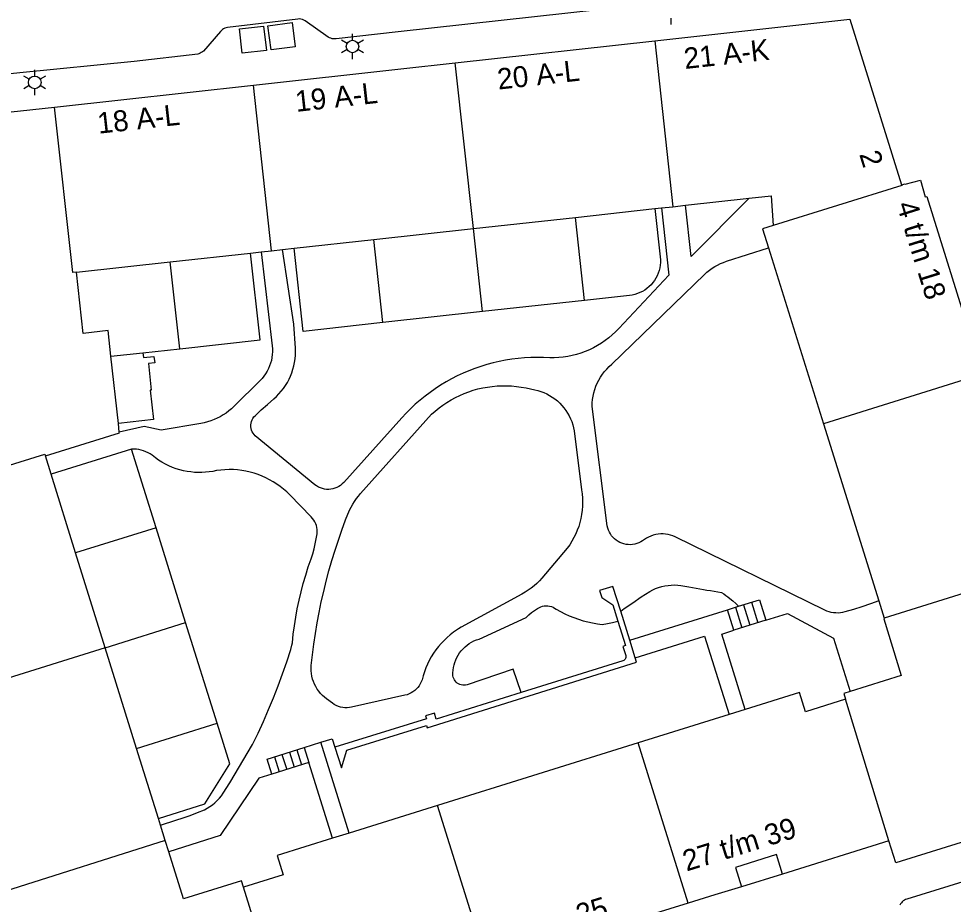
# Model space of a CAD drawing. Extents: x 122462 to 123306, y 485548 to 486417.
# Drawn here: x 122670.3 to 122737.2, y 485938.7 to 486002 of the extents above; entities that cross this region are included whole.
import ezdxf

# ---------------------------------------------------------------- set-up
doc = ezdxf.new("R2010")
doc.units = 0
for name, color, linetype in [('Level 1', 7, 'Continuous'), ('Level 11', 7, 'Continuous'), ('Level 17', 7, 'Continuous'), ('Level 19', 7, 'Continuous'), ('Level 21', 7, 'Continuous'), ('Level 22', 7, 'Continuous'), ('Level 23', 7, 'Continuous'), ('Level 31', 7, 'Continuous'), ('Level 33', 7, 'Continuous'), ('Level 4', 7, 'Continuous'), ('Level 42', 7, 'Continuous'), ('Level 50', 7, 'Continuous'), ('Level 58', 7, 'Continuous')]:
    doc.layers.add(name, color=color, linetype=linetype)

msp = doc.modelspace()

# ---------------------------------------------------------------- linework, layer by layer
at = {"layer": 'Level 1'}
for p, q in [((122701.563, 485998.868), (122715.819, 486000.446)), ((122672.913, 485995.711), (122687.126, 485997.276)), ((122716.302, 485988.493), (122717.123, 485988.583)), ((122717.123, 485988.583), (122718.013, 485988.681)), ((122718.013, 485988.681), (122722.584, 485989.183)), ((122710.158, 485987.817), (122715.841, 485988.442)), ((122715.841, 485988.442), (122716.302, 485988.493)), ((122702.866, 485987.015), (122710.158, 485987.817)), ((122695.737, 485986.231), (122702.866, 485987.015)), ((122690.035, 485985.605), (122695.737, 485986.231)), ((122681.174, 485984.63), (122686.925, 485985.263)), ((122686.925, 485985.263), (122687.682, 485985.346)), ((122687.682, 485985.346), (122688.429, 485985.428)), ((122688.429, 485985.428), (122689.218, 485985.515)), ((122689.218, 485985.515), (122690.035, 485985.605)), ((122723.951, 485985.636), (122727.883, 485973.057)), ((122674.468, 485983.893), (122681.174, 485984.63)), ((122677.469, 485973.079), (122676.939, 485977.888)), ((122677.538, 485972.451), (122677.469, 485973.079)), ((122727.883, 485973.057), (122731.845, 485960.385)), ((122672.653, 485969.453), (122672.248, 485970.752)), ((122674.409, 485963.827), (122672.653, 485969.453)), ((122676.528, 485957.037), (122674.409, 485963.827)), ((122731.845, 485960.385), (122732.227, 485959.162)), ((122678.772, 485949.843), (122676.528, 485957.037)), ((122722.299, 485952.618), (122721.138, 485952.256)), ((122721.138, 485952.256), (122714.638, 485950.228)), ((122680.336, 485944.831), (122678.772, 485949.843)), ((122714.638, 485950.228), (122700.301, 485945.756)), ((122700.301, 485945.756), (122693.968, 485943.78)), ((122680.486, 485944.351), (122680.336, 485944.831)), ((122680.826, 485943.261), (122680.486, 485944.351)), ((122681.078, 485942.452), (122680.826, 485943.261)), ((122693.968, 485943.78), (122692.786, 485943.411)), ((122718.211, 485938.773), (122703.855, 485934.363))]:
    msp.add_line(p, q, dxfattribs=at)
for points in [[(122715.819, 486000.446), (122729.769, 486001.989), (122733.475, 485990.149)], [(122687.126, 485997.276), (122697.671, 485998.437), (122701.563, 485998.868)], [(122661.811, 485994.499), (122663.165, 485994.647), (122672.913, 485995.711)], [(122733.475, 485990.149), (122733.73, 485990.221), (122733.739, 485990.192), (122734.831, 485990.479), (122735.166, 485989.288), (122735.272, 485989.314), (122739.244, 485976.609)], [(122722.584, 485989.183), (122724.156, 485989.356), (122724.293, 485987.226)], [(122724.293, 485987.226), (122723.529, 485986.987), (122723.951, 485985.636)], [(122676.939, 485977.888), (122676.738, 485979.716), (122674.949, 485979.519), (122674.468, 485983.893)], [(122672.248, 485970.752), (122677.543, 485972.403), (122677.538, 485972.451)], [(122743.588, 485962.714), (122745.253, 485963.226), (122750.287, 485947.026), (122733.067, 485941.644), (122732.551, 485943.237)], [(122732.227, 485959.162), (122732.238, 485959.127), (122732.2, 485959.116), (122733.448, 485955.048), (122729.797, 485953.91)], [(122729.474, 485953.348), (122726.61, 485952.454), (122726.181, 485953.829), (122722.299, 485952.618)], [(122729.797, 485953.91), (122729.343, 485953.768), (122729.474, 485953.348)], [(122692.786, 485943.411), (122688.836, 485942.179), (122689.265, 485940.804), (122686.414, 485939.914)], [(122732.551, 485943.237), (122724.952, 485940.854), (122724.522, 485942.239), (122721.603, 485941.332), (122722.033, 485939.947), (122720.122, 485939.36), (122718.211, 485938.773)], [(122686.414, 485939.914), (122686.271, 485940.376), (122682.129, 485939.083), (122681.078, 485942.452)]]:
    msp.add_lwpolyline(points, dxfattribs=at)
at = {"layer": 'Level 11'}
msp.add_line((122724.952, 485940.854), (122722.033, 485939.947), dxfattribs=at)
at = {"layer": 'Level 17'}
for points in [[(122716.972, 486003.236), (122697.482, 486001.086), (122693.035, 486000.595), (122692.939, 486000.583), (122692.842, 486000.584), (122692.746, 486000.597), (122692.653, 486000.624), (122692.565, 486000.663), (122692.482, 486000.713), (122690.822, 486001.872), (122690.73, 486001.928), (122690.631, 486001.97), (122690.527, 486001.997), (122690.42, 486002.01), (122690.312, 486002.006), (122685.268, 486001.405), (122685.172, 486001.385), (122685.08, 486001.353), (122684.991, 486001.311), (122684.909, 486001.258), (122684.834, 486001.195), (122684.767, 486001.124), (122683.546, 485999.715), (122683.477, 485999.653), (122683.401, 485999.599), (122683.32, 485999.555), (122683.233, 485999.522), (122683.143, 485999.499), (122678.608, 485998.974), (122670.43, 485998.159), (122667.713, 485997.877)], [(122748.86, 485943.702), (122733.852, 485939.063), (122733.761, 485939.029), (122733.675, 485938.984), (122733.595, 485938.929), (122733.522, 485938.864), (122733.457, 485938.791), (122733.402, 485938.711), (122733.357, 485938.625)]]:
    msp.add_lwpolyline(points, dxfattribs=at)
at = {"layer": 'Level 19'}
for p, q in [((122710.811, 485981.877), (122710.158, 485987.817)), ((122703.519, 485981.076), (122702.866, 485987.015)), ((122696.39, 485980.292), (122695.737, 485986.231)), ((122681.856, 485978.428), (122681.174, 485984.63)), ((122680.161, 485965.622), (122674.409, 485963.827)), ((122714.037, 485957.572), (122721.025, 485959.756)), ((122676.528, 485957.037), (122682.281, 485958.832)), ((122678.772, 485949.843), (122684.525, 485951.638)), ((122693.968, 485943.78), (122691.942, 485950.274)), ((122692.786, 485943.411), (122691.097, 485948.824))]:
    msp.add_line(p, q, dxfattribs=at)
for points in [[(122722.584, 485989.183), (122718.43, 485985.029), (122718.013, 485988.681)], [(122716.302, 485988.493), (122716.83, 485983.689), (122713.25, 485979.86), (122713.023, 485979.628), (122712.784, 485979.408), (122712.535, 485979.2), (122712.276, 485979.005), (122712.008, 485978.822), (122711.731, 485978.653), (122711.446, 485978.498), (122711.153, 485978.356), (122710.855, 485978.23), (122710.55, 485978.118), (122710.24, 485978.021), (122709.926, 485977.94), (122709.608, 485977.874), (122709.287, 485977.824), (122708.965, 485977.79), (122708.641, 485977.771), (122708.316, 485977.769), (122707.862, 485977.792), (122707.408, 485977.799), (122706.954, 485977.791), (122706.5, 485977.766), (122706.048, 485977.726), (122705.597, 485977.67), (122705.149, 485977.598), (122704.703, 485977.511), (122704.26, 485977.408), (122703.822, 485977.29), (122703.387, 485977.157), (122702.958, 485977.009), (122702.534, 485976.845), (122702.116, 485976.668), (122701.705, 485976.475), (122701.3, 485976.268), (122700.903, 485976.048), (122700.514, 485975.814), (122700.133, 485975.566), (122699.761, 485975.305), (122699.399, 485975.031), (122699.046, 485974.745), (122698.704, 485974.447), (122698.372, 485974.137), (122698.051, 485973.815), (122697.741, 485973.483), (122693.586, 485968.858), (122693.478, 485968.75), (122693.361, 485968.653), (122693.233, 485968.569), (122693.099, 485968.499), (122692.957, 485968.442), (122692.811, 485968.4), (122692.661, 485968.373), (122692.509, 485968.361), (122692.356, 485968.365), (122692.205, 485968.384), (122692.057, 485968.418), (122691.913, 485968.468), (122691.774, 485968.531), (122691.643, 485968.609), (122691.52, 485968.699), (122687.256, 485972.191), (122687.172, 485972.282), (122687.1, 485972.383), (122687.041, 485972.491), (122686.996, 485972.606), (122686.965, 485972.726), (122686.949, 485972.849), (122686.949, 485972.973), (122686.964, 485973.096), (122686.993, 485973.216), (122687.038, 485973.331), (122687.096, 485973.44), (122687.168, 485973.541), (122687.251, 485973.633), (122687.686, 485974.044), (122688.129, 485974.445), (122688.581, 485974.837), (122688.771, 485975.008), (122688.951, 485975.19), (122689.12, 485975.382), (122689.278, 485975.583), (122689.424, 485975.794), (122689.557, 485976.012), (122689.677, 485976.238), (122689.784, 485976.47), (122689.878, 485976.708), (122689.957, 485976.951), (122690.022, 485977.199), (122690.073, 485977.449), (122690.109, 485977.703), (122690.13, 485977.958), (122690.136, 485978.213), (122690.128, 485978.469), (122690.02, 485980.189), (122689.218, 485985.515)], [(122687.682, 485985.346), (122688.467, 485978.629), (122688.484, 485978.421), (122688.487, 485978.212), (122688.475, 485978.004), (122688.448, 485977.797), (122688.408, 485977.592), (122688.353, 485977.391), (122688.284, 485977.194), (122688.202, 485977.002), (122688.106, 485976.816), (122687.998, 485976.638), (122687.878, 485976.467), (122687.746, 485976.305), (122687.603, 485976.153), (122685.744, 485974.304), (122685.564, 485974.134), (122685.374, 485973.975), (122685.176, 485973.826), (122684.97, 485973.689), (122684.757, 485973.564), (122684.537, 485973.451), (122684.31, 485973.351), (122684.079, 485973.263), (122683.843, 485973.189), (122683.603, 485973.127), (122683.36, 485973.08), (122680.52, 485972.609), (122679.32, 485972.869), (122677.538, 485972.451)], [(122731.845, 485960.385), (122731.243, 485960.17), (122730.637, 485959.967), (122730.027, 485959.776), (122729.413, 485959.596), (122729.255, 485959.558), (122729.095, 485959.534), (122728.933, 485959.522), (122728.77, 485959.523), (122728.609, 485959.538), (122728.449, 485959.566), (122728.292, 485959.607), (122728.138, 485959.66), (122727.99, 485959.726), (122717.29, 485964.978), (122717.125, 485965.045), (122716.955, 485965.099), (122716.781, 485965.14), (122716.604, 485965.166), (122716.426, 485965.179), (122716.248, 485965.177), (122716.07, 485965.161), (122715.894, 485965.131), (122715.721, 485965.087), (122715.552, 485965.029), (122715.388, 485964.958), (122715.231, 485964.875), (122715.08, 485964.779), (122714.956, 485964.687), (122714.824, 485964.606), (122714.685, 485964.539), (122714.54, 485964.485), (122714.391, 485964.445), (122714.239, 485964.419), (122714.084, 485964.407), (122713.93, 485964.41), (122713.776, 485964.428), (122713.625, 485964.46), (122713.478, 485964.507), (122713.335, 485964.566), (122713.199, 485964.64), (122713.07, 485964.725), (122712.95, 485964.822), (122712.84, 485964.931), (122712.74, 485965.049), (122712.652, 485965.176), (122712.577, 485965.311), (122712.514, 485965.452), (122712.465, 485965.598), (122712.43, 485965.749), (122711.34, 485974.299), (122711.349, 485974.544), (122711.373, 485974.788), (122711.412, 485975.031), (122711.466, 485975.27), (122711.535, 485975.506), (122711.619, 485975.736), (122711.716, 485975.961), (122711.828, 485976.18), (122711.953, 485976.391), (122712.091, 485976.594), (122712.241, 485976.788), (122712.403, 485976.973), (122712.576, 485977.146), (122712.76, 485977.309), (122719.388, 485983.738), (122719.558, 485983.893), (122719.736, 485984.039), (122719.922, 485984.174), (122720.116, 485984.297), (122720.317, 485984.41), (122720.524, 485984.511), (122720.736, 485984.6), (122720.953, 485984.676), (122723.951, 485985.636)], [(122679.221, 485978.139), (122679.259, 485977.789), (122680.016, 485977.873), (122680.067, 485977.408), (122679.617, 485977.356), (122679.826, 485975.469), (122679.749, 485975.46), (122679.981, 485973.356), (122677.469, 485973.079)], [(122693.831, 485952.743), (122693.671, 485952.747), (122693.511, 485952.766), (122693.354, 485952.799), (122693.201, 485952.847), (122693.053, 485952.909), (122692.911, 485952.984), (122692.777, 485953.072), (122692.36, 485953.374), (122692.205, 485953.496), (122692.059, 485953.628), (122691.923, 485953.771), (122691.798, 485953.924), (122691.684, 485954.086), (122691.583, 485954.255), (122691.495, 485954.432), (122691.42, 485954.614), (122691.359, 485954.802), (122691.311, 485954.994), (122691.278, 485955.188), (122691.26, 485955.385), (122691.256, 485955.582), (122691.266, 485955.779), (122691.35, 485956.54), (122691.448, 485957.299), (122691.56, 485958.056), (122691.687, 485958.81), (122691.828, 485959.563), (122691.982, 485960.312), (122692.151, 485961.058), (122692.334, 485961.802), (122692.531, 485962.541), (122692.742, 485963.277), (122692.966, 485964.008), (122693.204, 485964.736), (122693.456, 485965.458), (122693.721, 485966.176), (122694, 485966.889), (122694.107, 485967.101), (122694.225, 485967.307), (122694.352, 485967.508), (122694.489, 485967.702), (122694.635, 485967.889), (122694.79, 485968.069), (122699.87, 485973.739), (122700.129, 485973.969), (122700.398, 485974.187), (122700.677, 485974.393), (122700.966, 485974.586), (122701.262, 485974.766), (122701.566, 485974.931), (122701.878, 485975.083), (122702.196, 485975.221), (122702.52, 485975.344), (122702.85, 485975.452), (122703.184, 485975.544), (122703.522, 485975.622), (122703.863, 485975.684), (122704.206, 485975.731), (122704.552, 485975.762), (122704.898, 485975.777), (122705.244, 485975.776), (122705.591, 485975.759), (122705.936, 485975.727), (122706.279, 485975.679), (122706.62, 485975.616), (122707.247, 485975.485), (122707.468, 485975.431), (122707.685, 485975.364), (122707.897, 485975.283), (122708.104, 485975.188), (122708.305, 485975.081), (122708.498, 485974.962), (122708.684, 485974.83), (122708.86, 485974.687), (122709.028, 485974.533), (122709.185, 485974.369), (122709.332, 485974.195), (122709.467, 485974.012), (122709.591, 485973.821), (122709.702, 485973.623), (122709.8, 485973.418), (122709.886, 485973.208), (122709.958, 485972.992), (122710.016, 485972.772), (122710.06, 485972.549), (122710.58, 485968.329), (122710.622, 485968.039), (122710.648, 485967.746), (122710.658, 485967.453), (122710.652, 485967.16), (122710.63, 485966.867), (122710.592, 485966.576), (122710.538, 485966.287), (122710.469, 485966.002), (122710.385, 485965.721), (122710.285, 485965.445), (122710.17, 485965.175), (122710.041, 485964.912), (122709.897, 485964.656), (122709.74, 485964.408)], [(122680.486, 485944.351), (122681.583, 485944.694), (122682.1, 485944.862), (122682.611, 485945.045), (122683.117, 485945.243), (122683.617, 485945.455), (122683.818, 485945.561), (122684.011, 485945.68), (122684.196, 485945.811), (122684.372, 485945.955), (122684.538, 485946.11), (122684.693, 485946.276), (122684.837, 485946.451), (122684.969, 485946.636), (122685.431, 485947.37), (122687.07, 485950.109), (122687.462, 485950.938), (122687.84, 485951.773), (122688.204, 485952.614), (122688.553, 485953.462), (122688.888, 485954.315), (122689.208, 485955.174), (122689.514, 485956.038), (122689.805, 485956.907), (122689.884, 485957.227), (122689.912, 485957.389), (122689.977, 485958.003), (122690.058, 485958.615), (122690.154, 485959.225), (122690.266, 485959.832), (122690.393, 485960.436), (122690.535, 485961.036), (122690.693, 485961.633), (122690.866, 485962.226), (122691.053, 485962.814), (122691.256, 485963.397), (122691.364, 485963.75), (122691.461, 485964.107), (122691.547, 485964.466), (122691.621, 485964.828), (122691.683, 485965.192), (122691.691, 485965.338), (122691.685, 485965.484), (122691.665, 485965.628), (122691.63, 485965.77), (122691.582, 485965.908), (122691.521, 485966.041), (122691.448, 485966.167), (122691.362, 485966.285), (122691.265, 485966.394), (122689.728, 485967.97), (122689.512, 485968.181), (122689.285, 485968.38), (122689.049, 485968.568), (122688.804, 485968.744), (122688.55, 485968.907), (122688.288, 485969.057), (122688.019, 485969.194), (122687.744, 485969.318), (122687.463, 485969.427), (122687.176, 485969.522), (122686.885, 485969.602), (122686.591, 485969.668), (122686.293, 485969.719), (122685.993, 485969.755), (122685.692, 485969.775), (122685.391, 485969.781), (122685.089, 485969.772), (122684.788, 485969.747), (122684.489, 485969.707), (122684.229, 485969.654), (122683.967, 485969.613), (122683.703, 485969.586), (122683.438, 485969.572), (122683.173, 485969.571), (122682.908, 485969.583), (122682.644, 485969.609), (122682.382, 485969.648), (122682.122, 485969.7), (122681.865, 485969.764), (122681.611, 485969.842), (122681.346, 485969.939), (122681.087, 485970.051), (122680.834, 485970.176), (122680.588, 485970.314), (122680.349, 485970.465), (122680.119, 485970.628), (122679.898, 485970.803), (122679.751, 485970.899), (122679.597, 485970.984), (122679.437, 485971.058), (122679.272, 485971.121), (122679.104, 485971.171), (122678.932, 485971.209), (122678.758, 485971.235), (122678.582, 485971.248), (122678.406, 485971.248)], [(122709.74, 485964.408), (122709.57, 485964.169), (122707.749, 485962.024), (122707.574, 485961.828), (122707.389, 485961.642), (122707.194, 485961.466), (122706.99, 485961.3), (122706.778, 485961.145), (122706.558, 485961.002), (122706.331, 485960.87), (122701.98, 485958.499), (122701.794, 485958.388), (122701.435, 485958.145), (122701.2, 485957.963), (122700.974, 485957.769), (122700.758, 485957.565), (122700.553, 485957.349), (122700.359, 485957.124), (122700.176, 485956.889), (122700.006, 485956.645), (122699.848, 485956.393), (122699.703, 485956.133), (122699.571, 485955.867), (122699.452, 485955.594), (122699.348, 485955.315), (122699.258, 485955.032), (122699.182, 485954.744), (122699.126, 485954.598), (122699.057, 485954.457), (122698.975, 485954.324), (122698.88, 485954.199), (122698.775, 485954.084), (122698.659, 485953.979), (122698.534, 485953.885), (122698.4, 485953.803), (122698.259, 485953.735), (122698.113, 485953.679), (122697.962, 485953.638), (122694.15, 485952.779), (122693.992, 485952.753), (122693.831, 485952.743)], [(122713.389, 485959.646), (122713.647, 485959.835), (122714.25, 485960.256), (122714.859, 485960.668), (122715.474, 485961.071), (122715.677, 485961.178), (122715.887, 485961.272), (122716.103, 485961.351), (122716.324, 485961.416), (122716.548, 485961.466), (122716.775, 485961.501), (122717.004, 485961.521), (122717.234, 485961.526), (122717.464, 485961.515), (122717.692, 485961.489), (122718.259, 485961.403), (122719.321, 485961.194), (122719.558, 485961.156), (122719.819, 485961.133), (122720.079, 485961.096), (122720.336, 485961.045), (122720.59, 485960.979), (122720.752, 485960.887), (122720.909, 485960.785), (122721.06, 485960.675), (122721.204, 485960.556), (122721.413, 485960.381), (122721.613, 485960.195), (122721.804, 485960)], [(122706.28, 485953.827), (122705.71, 485955.499), (122702.4, 485954.389), (122702.298, 485954.367), (122702.194, 485954.359), (122702.09, 485954.364), (122701.988, 485954.383), (122701.889, 485954.415), (122701.795, 485954.459), (122701.707, 485954.516), (122701.628, 485954.584), (122701.558, 485954.661), (122701.499, 485954.747), (122701.452, 485954.84), (122701.418, 485954.938), (122701.396, 485955.04), (122701.393, 485955.233), (122701.405, 485955.425), (122701.431, 485955.616), (122701.471, 485955.804), (122701.525, 485955.989), (122701.592, 485956.17), (122701.673, 485956.345), (122701.766, 485956.513), (122701.872, 485956.674), (122701.99, 485956.827), (122702.118, 485956.97), (122702.257, 485957.104), (122702.405, 485957.227), (122702.562, 485957.338), (122702.727, 485957.438), (122702.899, 485957.525), (122703.077, 485957.599), (122703.26, 485957.659), (122706.62, 485959.209), (122706.812, 485959.385), (122707.013, 485959.549), (122707.224, 485959.702), (122707.443, 485959.842), (122707.67, 485959.969), (122707.794, 485960.007), (122707.921, 485960.031), (122708.05, 485960.04), (122708.18, 485960.034), (122708.308, 485960.013), (122708.432, 485959.978), (122708.552, 485959.928), (122708.665, 485959.865), (122708.77, 485959.789), (122709.076, 485959.62), (122709.389, 485959.464), (122709.708, 485959.321), (122710.033, 485959.191), (122710.363, 485959.076), (122710.698, 485958.974), (122711.036, 485958.886), (122711.378, 485958.813), (122711.723, 485958.754), (122712.07, 485958.709), (122712.443, 485958.773), (122712.812, 485958.852), (122713.178, 485958.947)], [(122723.767, 485959.001), (122725.305, 485959.481), (122728.607, 485957.725), (122729.797, 485953.91)], [(122714.432, 485956.309), (122719.391, 485957.856), (122721.138, 485952.256)], [(122722.299, 485952.618), (122720.614, 485958.018), (122721.484, 485958.289)], [(122688.443, 485947.996), (122687.507, 485947.704), (122684.757, 485943.599), (122681.078, 485942.452)]]:
    msp.add_lwpolyline(points, dxfattribs=at)
at = {"layer": 'Level 21'}
for p, q in [((122714.037, 485957.572), (122713.389, 485959.646)), ((122714.432, 485956.309), (122714.037, 485957.572))]:
    msp.add_line(p, q, dxfattribs=at)
for points in [[(122713.389, 485959.646), (122712.833, 485961.425), (122711.876, 485961.126), (122712.032, 485960.628), (122712.818, 485960.097), (122713.178, 485958.947)], [(122713.178, 485958.947), (122713.727, 485957.19), (122713.543, 485957.133), (122713.748, 485956.477), (122713.76, 485956.411), (122713.758, 485956.344), (122713.741, 485956.279), (122713.709, 485956.22), (122713.666, 485956.169), (122713.612, 485956.128), (122713.551, 485956.101), (122706.28, 485953.827)], [(122692.954, 485949.921), (122693.415, 485948.442), (122693.812, 485949.703), (122699.491, 485951.473), (122699.539, 485951.32), (122714.527, 485956.006), (122714.432, 485956.309)], [(122706.28, 485953.827), (122700.199, 485951.926), (122700.065, 485952.353), (122699.442, 485952.158), (122699.503, 485951.962), (122692.954, 485949.921)]]:
    msp.add_lwpolyline(points, dxfattribs=at)
at = {"layer": 'Level 22'}
msp.add_line((122690.76, 485949.905), (122691.942, 485950.274), dxfattribs=at)
msp.add_lwpolyline([(122691.942, 485950.274), (122692.764, 485950.53), (122692.954, 485949.921)], dxfattribs=at)
at = {"layer": 'Level 23'}
for p, q in [((122710.811, 485981.877), (122703.519, 485981.076)), ((122703.519, 485981.076), (122696.39, 485980.292)), ((122676.939, 485977.888), (122679.221, 485978.139)), ((122679.221, 485978.139), (122681.856, 485978.428)), ((122678.406, 485971.248), (122672.653, 485969.453)), ((122680.161, 485965.622), (122678.406, 485971.248)), ((122682.281, 485958.832), (122680.161, 485965.622)), ((122684.525, 485951.638), (122682.281, 485958.832))]:
    msp.add_line(p, q, dxfattribs=at)
for points in [[(122715.841, 485988.442), (122716.221, 485984.988), (122716.235, 485984.792), (122716.233, 485984.596), (122716.216, 485984.4), (122716.184, 485984.207), (122716.136, 485984.016), (122716.074, 485983.83), (122715.997, 485983.649), (122715.907, 485983.475), (122715.803, 485983.308), (122715.686, 485983.151), (122715.557, 485983.002), (122715.417, 485982.865), (122715.267, 485982.738), (122715.107, 485982.624), (122714.939, 485982.523), (122714.764, 485982.435), (122714.582, 485982.362), (122714.394, 485982.302), (122714.203, 485982.258), (122714.009, 485982.229), (122710.811, 485981.877)], [(122681.856, 485978.428), (122687.606, 485979.06), (122686.925, 485985.263)], [(122696.39, 485980.292), (122690.688, 485979.665), (122690.035, 485985.605)], [(122680.336, 485944.831), (122683.642, 485945.863), (122685.434, 485948.724), (122684.525, 485951.638)]]:
    msp.add_lwpolyline(points, dxfattribs=at)
at = {"layer": 'Level 31'}
for p, q in [((122721.025, 485959.756), (122721.804, 485960)), ((122721.484, 485958.289), (122721.025, 485959.756)), ((122723.767, 485959.001), (122721.484, 485958.289)), ((122690.76, 485949.905), (122691.097, 485948.824)), ((122691.097, 485948.824), (122688.443, 485947.996))]:
    msp.add_line(p, q, dxfattribs=at)
for points in [[(122721.804, 485960), (122723.308, 485960.47), (122723.767, 485959.001)], [(122688.443, 485947.996), (122688.106, 485949.078), (122690.76, 485949.905)]]:
    msp.add_lwpolyline(points, dxfattribs=at)
at = {"layer": 'Level 33'}
for p, q in [((122721.596, 485959.935), (122722.055, 485958.467)), ((122722.166, 485960.113), (122722.625, 485958.645)), ((122722.737, 485960.292), (122723.197, 485958.823)), ((122688.637, 485949.244), (122688.974, 485948.162)), ((122689.168, 485949.409), (122689.505, 485948.327)), ((122689.698, 485949.575), (122690.035, 485948.493)), ((122690.23, 485949.74), (122690.567, 485948.658))]:
    msp.add_line(p, q, dxfattribs=at)
at = {"layer": 'Level 4'}
for p, q in [((122715.819, 486000.446), (122717.123, 485988.583)), ((122702.866, 485987.015), (122701.563, 485998.868)), ((122688.429, 485985.428), (122687.126, 485997.276)), ((122739.244, 485976.609), (122727.883, 485973.057)), ((122743.588, 485962.714), (122732.227, 485959.162)), ((122676.528, 485957.037), (122665.203, 485953.504)), ((122732.551, 485943.237), (122729.474, 485953.348)), ((122718.211, 485938.773), (122714.638, 485950.228)), ((122703.855, 485934.363), (122700.301, 485945.756)), ((122680.826, 485943.261), (122669.405, 485939.637)), ((122689.51, 485929.914), (122686.414, 485939.914))]:
    msp.add_line(p, q, dxfattribs=at)
for points in [[(122674.468, 485983.893), (122674.217, 485983.865), (122672.913, 485995.711)], [(122733.475, 485990.149), (122733.49, 485990.102), (122724.293, 485987.226)], [(122660.783, 485967.324), (122672.206, 485970.887), (122672.248, 485970.752)]]:
    msp.add_lwpolyline(points, dxfattribs=at)
at = {"layer": 'Level 42'}
for points in [[(122686.32, 485999.556), (122686.12, 486001.292), (122687.856, 486001.492), (122688.056, 485999.756), (122686.32, 485999.556)], [(122688.393, 485999.791), (122688.162, 486001.515), (122689.886, 486001.746), (122690.117, 486000.022), (122688.393, 485999.791)]]:
    msp.add_lwpolyline(points, dxfattribs=at)
at = {"layer": 'Level 50'}
for p, q in [((122717, 486001.619), (122717, 486002.069)), ((122694.21, 486000.489), (122694.21, 486000.939)), ((122693.82, 486000.264), (122693.43, 486000.489)), ((122694.989, 486000.489), (122694.599, 486000.264)), ((122693.82, 485999.814), (122693.43, 485999.589)), ((122694.21, 485999.139), (122694.21, 485999.589)), ((122694.989, 485999.589), (122694.599, 485999.814)), ((122671.49, 485997.919), (122671.49, 485998.369)), ((122671.1, 485997.694), (122670.71, 485997.919)), ((122672.269, 485997.919), (122671.879, 485997.694)), ((122671.1, 485997.244), (122670.71, 485997.019)), ((122671.49, 485996.569), (122671.49, 485997.019)), ((122672.269, 485997.019), (122671.879, 485997.244))]:
    msp.add_line(p, q, dxfattribs=at)
for centre in [(122694.21, 486000.039), (122671.49, 485997.469)]:
    msp.add_circle(centre, 0.45, dxfattribs=at)

# ---------------------------------------------------------------- texts
at = {"layer": 'Level 58'}
for s, rotation, p in [('21 A-K', 6.29853, (122717.989, 485998.427)), ('20 A-L', 6.29853, (122704.644, 485996.954)), ('19 A-L', 6.29853, (122690.198, 485995.359)), ('18 A-L', 6.29853, (122676.055, 485993.798)), ('2', 287.37122, (122730.434, 485992.336)), ('4 t/m 18', 287.36091, (122733.101, 485988.725)), ('27 t/m 39', 17.26121, (122718.1, 485941.029)), ('15 t/m 25', 17.07619, (122704.606, 485935.38))]:
    msp.add_text(s, height=1.5, rotation=rotation, dxfattribs=at).set_placement(p)

doc.saveas('drawing.dxf')
